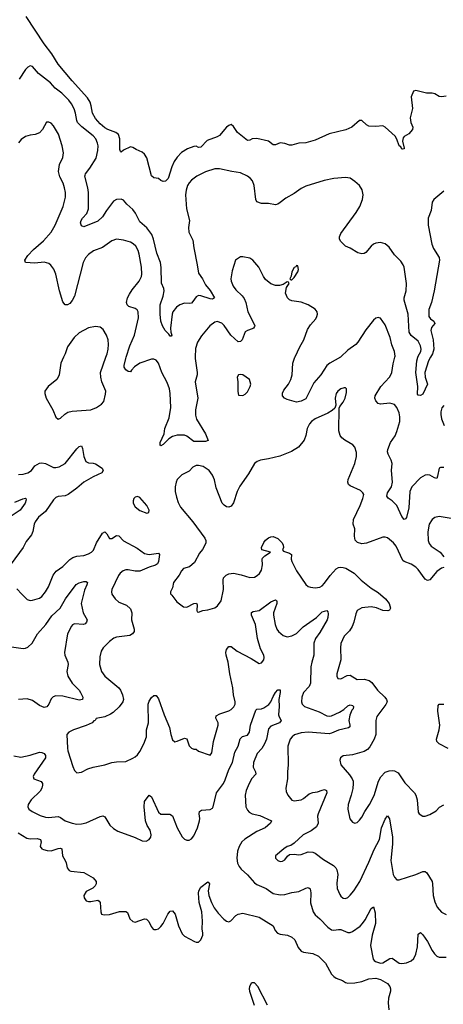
# Model space of a CAD drawing. Header units: inches. Extents: x 1834610 to 2027685, y 642842 to 774116.
# Tile 432 of 632: x 2003541 to 2007166, y 704459 to 712891. Entities that reach past the tile are written whole.
import ezdxf

# ---------------------------------------------------------------- set-up
doc = ezdxf.new("R2010")
doc.units = ezdxf.units.IN
doc.header["$MEASUREMENT"] = 0
doc.layers.add('C0700', color=7, linetype='Continuous')
doc.layers.add('C0701', color=7, linetype='Continuous')

msp = doc.modelspace()

# ---------------------------------------------------------------- linework, layer by layer
at = {"layer": 'C0700', "color": 5}
for points, elevation in [([(2003916.6, 710000), (2003893.4, 709950), (2003879.1, 709850), (2003870.8, 709830), (2003857.3, 709810), (2003784.9, 709750), (2003757.3, 709710), (2003756.3, 709690), (2003767.7, 709650), (2003825.3, 709550), (2003850, 709486), (2003870, 709470.8), (2003890, 709477.3), (2003927.2, 709512.7), (2003953.2, 709530), (2003990, 709539), (2004150, 709550.4), (2004199, 709570), (2004242, 709598), (2004260.2, 709619.8), (2004276.5, 709683.5), (2004277.2, 709710), (2004244.2, 709790), (2004235.1, 709830), (2004233.5, 709870), (2004278.3, 710000)], 280), ([(2005042.2, 710000), (2005041.8, 709990), (2005059.6, 709870), (2005059, 709850), (2005043.7, 709790), (2005064.1, 709650), (2005046.9, 709550), (2005044.6, 709504.6), (2005054.9, 709470), (2005130, 709343.8), (2005152.8, 709287.2), (2005130, 709279.6), (2005030, 709279.7), (2004970, 709323), (2004950, 709331.3), (2004890, 709331.6), (2004850, 709320.5), (2004817.7, 709302.3), (2004770, 709253.2), (2004750, 709242), (2004744, 709250), (2004743.7, 709270), (2004777.2, 709342.8), (2004782, 709390), (2004819.7, 709480.3), (2004835.8, 709570), (2004829.9, 709690), (2004823.6, 709730), (2004802.7, 709782.7), (2004756.8, 709870), (2004729.7, 709949.7), (2004710, 709975.6), (2004690, 709983.6), (2004670, 709983), (2004570, 709949.8), (2004523.2, 709916.8), (2004497.1, 709890), (2004490, 709874), (2004470, 709877.2), (2004450, 709892.7), (2004435.9, 709915.9), (2004435.1, 709930), (2004448.1, 709990), (2004451.4, 710000)], 260), ([(2006285.6, 710000), (2006195.8, 709950), (2006170, 709928.3), (2006119.3, 709850), (2006059, 709780.9), (2005990, 709645.1), (2005950, 709623.5), (2005910, 709614.8), (2005830, 709636.8), (2005807.7, 709650), (2005790.8, 709670), (2005789.1, 709690.9), (2005802, 709718), (2005841.4, 709770), (2005862.8, 709810), (2005872.8, 709850), (2005879.7, 709950), (2005897, 710000)], 260), ([(2007170, 709055.1), (2007143.1, 709056.9), (2007130, 709048.7), (2007117.8, 708982.3), (2007110, 708962.7), (2007090, 708967.6), (2007050.7, 708990.7), (2007030, 708993.8), (2007010, 708990.8), (2006970, 708966.2), (2006898.2, 708890), (2006879.7, 708850), (2006871, 708710), (2006850, 708628.7), (2006843, 708617), (2006830, 708609.5), (2006810, 708636.2), (2006769.8, 708729.8), (2006730, 708771.5), (2006693.7, 708793.7), (2006684.4, 708810), (2006690, 708839.3), (2006723.5, 708890), (2006730.9, 708930.9), (2006723, 709030), (2006727.6, 709090), (2006719.3, 709119.3), (2006695.1, 709170), (2006689.7, 709190), (2006692.6, 709210), (2006714.7, 709270), (2006753.8, 709326.2), (2006770, 709364), (2006793.8, 709450), (2006795.2, 709490), (2006790, 709522.7), (2006770, 709569.6), (2006750, 709594.3), (2006710, 709606), (2006630, 709598.2), (2006610, 709604.1), (2006587.6, 709627.6), (2006580.3, 709650), (2006583.5, 709670), (2006632.9, 709750), (2006704.7, 709830), (2006717.6, 709850), (2006725.3, 709870), (2006737.2, 709942.7), (2006751.8, 710000)], 260), ([(2007056.8, 710000), (2007039.2, 709970), (2007008.2, 709870), (2007010.1, 709830.1), (2007032, 709770), (2006990, 709682.9), (2006970, 709672.3), (2006950, 709674), (2006944.2, 709684.2), (2006947.9, 709750), (2006931.2, 709870), (2006940.3, 709970), (2006949.4, 710000)], 240), ([(2007170, 708199), (2007150, 708193.2), (2007110, 708165.1), (2007050, 708094.3), (2007030, 708089.1), (2007010, 708098), (2006950, 708183.1), (2006930, 708203.5), (2006890, 708227.4), (2006831.4, 708250), (2006820.3, 708260.3), (2006763.3, 708383.3), (2006740.4, 708410), (2006690, 708453.7), (2006670, 708460.4), (2006650, 708459.8), (2006510, 708407.1), (2006470, 708401.1), (2006432.2, 708412.3), (2006413.4, 708433.4), (2006407.6, 708467.6), (2006409.7, 708529.7), (2006394.3, 708570), (2006397.2, 708610), (2006454.7, 708730), (2006478.4, 708790), (2006485.6, 708825.6), (2006478.9, 708838.9), (2006458.6, 708858.6), (2006370, 708897.6), (2006356.2, 708910), (2006348, 708930), (2006352.1, 708952.1), (2006408.5, 709090), (2006422.6, 709150), (2006423.3, 709183.3), (2006408, 709230), (2006391.6, 709250), (2006322.4, 709290), (2006297.7, 709310), (2006284.5, 709330), (2006273.6, 709370), (2006275.1, 709564.9), (2006280.9, 709579.1), (2006310, 709614.8), (2006327.3, 709650), (2006338, 709698), (2006337.2, 709730), (2006330, 709737.2), (2006318, 709738), (2006290, 709729.4), (2006264, 709710), (2006248.2, 709690), (2006240.5, 709650), (2006247.3, 709590), (2006237.5, 709562.5), (2006216.2, 709543.8), (2006178.6, 709521.4), (2006070, 709473.7), (2006039.5, 709450), (2006022.6, 709430), (2006002.3, 709390), (2005990.2, 709329.8), (2005975.8, 709290), (2005928.4, 709230), (2005867.8, 709192.2), (2005767.2, 709152.8), (2005670, 709128.6), (2005602.9, 709117.1), (2005572.5, 709107.5), (2005550.4, 709089.6), (2005499.9, 709000.1), (2005423.7, 708896.3), (2005402, 708850), (2005370, 708752.7), (2005350, 708723.7), (2005330, 708715.6), (2005310, 708719.6), (2005290, 708731.8), (2005275.1, 708750), (2005221.1, 708881.1), (2005207.2, 708950), (2005192.2, 708990), (2005162.6, 709030), (2005110, 709064.8), (2005070, 709073.7), (2005050, 709072.4), (2005022.2, 709057.8), (2004990, 709025.6), (2004927.4, 708992.6), (2004890, 708953.2), (2004878.7, 708930), (2004870.3, 708890), (2004871.3, 708850), (2004882, 708802), (2004897, 708757), (2004917, 708717), (2005022.4, 708590), (2005125.5, 708450), (2005134, 708430), (2005134, 708410), (2005126.8, 708390), (2005105.8, 708354.2), (2005079, 708321), (2005038.3, 708241.7), (2004993.7, 708206.3), (2004944, 708190), (2004926, 708170), (2004906.9, 708133.1), (2004856, 708070), (2004850, 708026), (2004832, 707990), (2004832.7, 707972.7), (2004843.6, 707963.6), (2004885.2, 707905.2), (2004943, 707863), (2004970, 707860.7), (2005030, 707890.7), (2005054.8, 707894.8), (2005058.8, 707878.8), (2005056, 707830), (2005060.7, 707820.7), (2005070, 707816), (2005109.1, 707830.9), (2005150, 707836), (2005210, 707854.8), (2005233.2, 707870), (2005264.8, 707915.2), (2005286, 708010), (2005282.4, 708090), (2005286.3, 708110), (2005306.8, 708133.2), (2005330, 708146), (2005370, 708150.3), (2005436.9, 708136.9), (2005510, 708114.4), (2005550, 708115.5), (2005572.7, 708130), (2005592.3, 708147.7), (2005610, 708176), (2005618.4, 708221.6), (2005615.1, 708270), (2005620.1, 708279.9), (2005639.4, 708300.6), (2005688.7, 708330), (2005614, 708350), (2005611.6, 708370), (2005630, 708414), (2005645.2, 708434.8), (2005670, 708454), (2005690, 708462.4), (2005710, 708464.4), (2005750, 708446.7), (2005786.7, 708410), (2005795.6, 708390), (2005797.6, 708370), (2005790.7, 708350), (2005799.1, 708339.1), (2005850, 708323), (2005867.3, 708310), (2005864.9, 708270), (2005870.3, 708250), (2005910, 708170.6), (2005990, 708054), (2006010, 708038), (2006030.4, 708030.4), (2006070, 708025.3), (2006110, 708030.4), (2006130, 708043.1), (2006150, 708064.4), (2006198.5, 708130), (2006250, 708187.6), (2006270, 708200.2), (2006290, 708203.5), (2006310, 708200.5), (2006332.1, 708192.2), (2006403.7, 708150), (2006462.4, 708090), (2006550, 708022.4), (2006610, 707984), (2006671.8, 707931.8), (2006702.6, 707890), (2006714, 707850), (2006706, 707834), (2006691.5, 707828.5), (2006650, 707831.1), (2006594.7, 707854.7), (2006550, 707861.8), (2006470, 707852.8), (2006430.4, 707830), (2006416.7, 707803.3), (2006400.2, 707730), (2006386.9, 707693.1), (2006362.4, 707657.6), (2006316.5, 707610), (2006290, 707548), (2006286, 707510), (2006289.1, 707410), (2006254, 707290), (2006254.9, 707270), (2006264.9, 707250), (2006290, 707244.9), (2006344.2, 707275.8), (2006370, 707277), (2006430, 707241.3), (2006490, 707242.4), (2006530.9, 707230.9), (2006554.6, 707214.6), (2006604, 707150), (2006666.3, 707090), (2006680.8, 707070), (2006685.3, 707050), (2006675, 707025), (2006597.4, 706922.6), (2006590.2, 706889.8), (2006587.9, 706770), (2006575.6, 706730), (2006537.7, 706662.3), (2006518.2, 706641.8), (2006490, 706624), (2006390, 706596.4), (2006310, 706587), (2006287.7, 706570), (2006280.5, 706550), (2006290.4, 706510), (2006362.9, 706422.9), (2006386, 706390), (2006393.6, 706370), (2006396.2, 706350), (2006391.9, 706308.1), (2006378.6, 706250), (2006352, 706170), (2006348.7, 706130), (2006366.9, 706046.9), (2006390, 706018), (2006410, 706011), (2006430, 706016), (2006450, 706034.8), (2006470, 706060.7), (2006494.3, 706110), (2006533.7, 706170), (2006573.6, 706246.4), (2006612.5, 706370), (2006632.4, 706407.6), (2006670, 706447.6), (2006701.6, 706458.4), (2006730, 706460.8), (2006750, 706457.3), (2006780.2, 706440.2), (2006836.1, 706356), (2006920.4, 706270), (2006932, 706250), (2006942.6, 706210), (2006950, 706104.7), (2006958.8, 706090), (2006990, 706070.7), (2007010, 706070.7), (2007050, 706084), (2007103.9, 706116.1), (2007133.6, 706146.4), (2007170, 706167.7)], 280), ([(2007170, 709588), (2007153.8, 709566.2), (2007146.2, 709533.8), (2007145.2, 709510), (2007151.9, 709471.9), (2007174.1, 709414.1)], 260), ([(2003530, 708995.6), (2003570, 708998), (2003610, 709008.8), (2003640.7, 709030), (2003671.6, 709070), (2003710, 709092.7), (2003730, 709095.2), (2003762.8, 709090), (2003830, 709056.5), (2003850, 709055.5), (2003878, 709062), (2003928.8, 709091.2), (2004030, 709215.3), (2004050, 709235.8), (2004070, 709242), (2004079.7, 709219.7), (2004089.2, 709149.2), (2004108.1, 709108.1), (2004130, 709094.6), (2004170, 709092.6), (2004190, 709086.3), (2004246, 709050), (2004254.9, 709030), (2004243, 709010), (2004170, 708976.5), (2004090.3, 708930), (2004030, 708878), (2003956.4, 708823.6), (2003930, 708812.3), (2003870, 708808.3), (2003850, 708799.7), (2003830, 708779.6), (2003762, 708678), (2003702.3, 708630), (2003672.6, 708590), (2003664.4, 708570), (2003653.2, 708506.8), (2003641.5, 708478.5), (2003597.4, 708422.6), (2003570.3, 708370), (2003467.9, 708230)], 260), ([(2003499.8, 708760.2), (2003567.5, 708787.5), (2003590, 708791.8), (2003594.8, 708790), (2003597.6, 708777.6), (2003588.7, 708750), (2003544.4, 708690), (2003451.4, 708628.5)], 240), ([(2007250, 708615.1), (2007130, 708636), (2007093.9, 708626.1), (2007070, 708609.5), (2007045.7, 708570), (2007034.9, 708505.1), (2007037.8, 708430), (2007045.9, 708405.9), (2007062, 708382), (2007140.4, 708330), (2007170, 708291)], 280), ([(2003517.8, 708017.8), (2003559.5, 707970), (2003606.2, 707926.2), (2003630, 707918), (2003650, 707918.7), (2003710, 707937), (2003730, 707950.4), (2003763.1, 707990), (2003786.4, 708033.6), (2003827.5, 708132.5), (2003852.9, 708167.1), (2003910, 708207.6), (2003970, 708266.9), (2003995, 708285), (2004030, 708296.9), (2004090, 708302.2), (2004130, 708315.8), (2004155.6, 708330), (2004172.2, 708347.8), (2004196.8, 708410), (2004250, 708494.3), (2004270, 708503.7), (2004288, 708488), (2004310, 708447), (2004330, 708448.9), (2004370, 708473.1), (2004390, 708471.7), (2004430, 708428.8), (2004546.1, 708366.1), (2004610, 708318.6), (2004650, 708310.2), (2004730, 708322), (2004738.4, 708310), (2004730.2, 708250), (2004719, 708230), (2004701.9, 708218.1), (2004650, 708202.3), (2004570, 708169.2), (2004530, 708169.2), (2004470, 708178.5), (2004450, 708178), (2004427.4, 708170), (2004402, 708150), (2004386.9, 708130), (2004328.2, 708011.8), (2004325.7, 707990), (2004330.3, 707970.3), (2004357.1, 707930), (2004390, 707903.1), (2004455.6, 707875.6), (2004490, 707844.9), (2004500.9, 707810), (2004498.7, 707750), (2004519.6, 707670), (2004519.5, 707650), (2004505.5, 707630), (2004484, 707616), (2004370, 707603.8), (2004346.3, 707593.7), (2004310, 707566.9), (2004255.8, 707510), (2004237.1, 707482.9), (2004225.4, 707434.6), (2004224, 707370), (2004241.7, 707310), (2004269.2, 707269.2), (2004388.4, 707168.4), (2004402.3, 707150), (2004420.9, 707110), (2004430.3, 707070), (2004424.4, 707050), (2004393.4, 707006.6), (2004341.8, 706958.2), (2004317.6, 706942.4), (2004270, 706921.1), (2004194.8, 706905.2), (2004186, 706890), (2004174.7, 706885.3), (2004160.5, 706870), (2004110, 706845.8), (2004001.6, 706810), (2003961.6, 706790), (2003943.1, 706770), (2003948.8, 706651.2), (2003953.7, 706630), (2003995.5, 706495.5), (2004010, 706462), (2004030, 706442), (2004070, 706446), (2004124.8, 706475.2), (2004169.7, 706490.3), (2004270, 706508.2), (2004330, 706528.4), (2004370, 706536.4), (2004450, 706539.1), (2004510, 706565.5), (2004530, 706577.1), (2004550, 706596.4), (2004570, 706623), (2004603.5, 706690), (2004626.4, 706750), (2004627, 706810), (2004642.2, 706870), (2004640.7, 707030), (2004650, 707054.8), (2004670, 707086.8), (2004690, 707102.8), (2004710, 707102.8), (2004730, 707076), (2004776.4, 706936.4), (2004822.6, 706830), (2004834, 706770), (2004850, 706722.8), (2004870, 706706.8), (2004890, 706710.7), (2004950, 706738), (2004970, 706732), (2004991.1, 706671.1), (2005010, 706652), (2005030, 706644.7), (2005050, 706644.7), (2005070, 706626.8), (2005170, 706591), (2005186.6, 706613.4), (2005199.1, 706710), (2005239.8, 706850), (2005239.2, 706870), (2005220.5, 706910), (2005222, 706930), (2005253.5, 706946.5), (2005330, 706971.3), (2005350, 706983.6), (2005373.9, 707006.1), (2005385, 707030), (2005386.3, 707050), (2005371.9, 707110), (2005365, 707170), (2005339.4, 707290), (2005324.7, 707390), (2005306.6, 707450), (2005304.2, 707470), (2005310, 707496), (2005330, 707524), (2005350, 707522), (2005402.4, 707482.4), (2005521.4, 707421.4), (2005590, 707377.3), (2005610, 707382.8), (2005631.4, 707410), (2005634.3, 707430), (2005629.7, 707450), (2005602.8, 707502.8), (2005577.3, 707590), (2005559.3, 707710), (2005524.4, 707790), (2005525.7, 707814.3), (2005538.7, 707821.3), (2005590, 707830.2), (2005690, 707906.3), (2005730, 707923), (2005738, 707918), (2005743, 707910), (2005742.3, 707890), (2005713.7, 707810), (2005712, 707790), (2005726.7, 707710), (2005742.8, 707670), (2005757, 707650), (2005796.9, 707616.9), (2005830, 707605.5), (2005870, 707612.8), (2005910, 707632.8), (2005967.4, 707692.6), (2006080.4, 707770), (2006130, 707818.4), (2006170.2, 707830.2), (2006178.4, 707818.4), (2006181.2, 707801.2), (2006178.8, 707770), (2006171.2, 707750), (2006110, 707643.1), (2006072.6, 707590), (2006057.4, 707550), (2006059.6, 707450), (2006040.3, 707390), (2006032.9, 707350), (2006029, 707210), (2006019, 707181), (2005970.4, 707129.6), (2005956.3, 707090), (2005953.4, 707050), (2005959.1, 707030), (2005977.3, 707010), (2006104.2, 706964.2), (2006170, 706930.2), (2006190, 706927.1), (2006210, 706930.2), (2006278.7, 706961.3), (2006315.7, 706984.3), (2006350, 707014.4), (2006370, 707022.3), (2006390, 707018.4), (2006397.6, 707010), (2006394.3, 706990), (2006383.8, 706976.2), (2006366.6, 706933.4), (2006358, 706890), (2006367.4, 706850), (2006365.5, 706834.5), (2006354.9, 706825.1), (2006270, 706807.7), (2006210, 706779.9), (2006190, 706775.5), (2006010, 706787.9), (2005950, 706783.4), (2005893.6, 706766.4), (2005871.7, 706750), (2005856.9, 706730), (2005836.5, 706670), (2005839.6, 706510), (2005831.9, 706450), (2005834.3, 706390), (2005819, 706310), (2005822, 706282), (2005835.5, 706250), (2005870, 706208), (2005890, 706202.4), (2005950, 706208.9), (2005970, 706220.3), (2006018.6, 706261.4), (2006048.8, 706271.2), (2006090, 706277.3), (2006130, 706292.9), (2006150, 706297), (2006166.8, 706290), (2006168.6, 706270), (2006094.4, 706090), (2006090.2, 706070), (2006094, 706010), (2006080.1, 705979.9), (2006035.6, 705944.4), (2005966, 705910), (2005890, 705837.6), (2005860.3, 705819.7), (2005831.3, 705810), (2005801, 705790), (2005731, 705730), (2005730.8, 705710), (2005751.3, 705690), (2005770, 705683), (2005790, 705684.9), (2005810, 705696), (2005832, 705728), (2005850, 705742.8), (2005890, 705745.5), (2005930, 705739.3), (2005950, 705741.3), (2006010, 705764.2), (2006050, 705761.1), (2006070, 705752), (2006139.6, 705699.6), (2006226.7, 705646.7), (2006246.7, 705626.7), (2006255.2, 705610), (2006262.5, 705570), (2006255.4, 705495.4), (2006258.7, 705450), (2006279.5, 705399.5), (2006290, 705384), (2006310, 705367.7), (2006330, 705364.9), (2006350, 705373.4), (2006370, 705392.7), (2006401.3, 705430), (2006450.6, 705509.3), (2006530, 705675.8), (2006574.5, 705785.5), (2006619.1, 705870), (2006636.2, 705970), (2006670, 706043.8), (2006690, 706074), (2006707.2, 706047.2), (2006731.7, 705890), (2006732.4, 705830), (2006718, 705690), (2006737.6, 705570), (2006747.3, 705547.3), (2006770, 705524.9), (2006790, 705525.5), (2006930, 705570.3), (2006990, 705595.6), (2007010, 705594.6), (2007024.9, 705584.9), (2007070.3, 705510), (2007075.3, 705490), (2007080.3, 705390), (2007094.9, 705334.9), (2007113.4, 705290), (2007150, 705248), (2007190, 705228.2)], 260), ([(2003410, 707527.6), (2003570, 707505.8), (2003590, 707508.2), (2003610, 707517.3), (2003646.9, 707550), (2003694.5, 707630), (2003764.5, 707710), (2003814.8, 707785.2), (2003887.7, 707850), (2003931.9, 707930), (2004025.6, 708054.4), (2004050, 708068.9), (2004090, 708080.3), (2004110, 708079.1), (2004120.7, 708070), (2004116.4, 708050), (2004094.5, 708005.5), (2004067.9, 707890), (2004083.1, 707810), (2004117.3, 707750), (2004114, 707730), (2004102, 707718), (2004088, 707712), (2004010, 707716), (2003992.3, 707707.7), (2003983.2, 707696.8), (2003949.3, 707630), (2003923.6, 707470), (2003927.5, 707447.5), (2003951.9, 707388.1), (2003954.6, 707370), (2003944.9, 707310), (2003953.7, 707270), (2003988.9, 707210), (2004049, 707150), (2004062, 707130), (2004081.3, 707090), (2004078, 707070), (2004050, 707063.5), (2003910, 707098.3), (2003850, 707099.8), (2003828.1, 707091.8), (2003810, 707074.5), (2003790, 707029.3), (2003773.6, 707006.4), (2003750, 707001), (2003710, 707016.4), (2003650, 707060.3), (2003604.2, 707075.8), (2003530, 707069.7)], 240), ([(2003490, 706586.7), (2003550, 706575.8), (2003630, 706591), (2003710, 706616.5), (2003730, 706615.3), (2003750, 706605.5), (2003761.3, 706590), (2003760.3, 706570), (2003663.6, 706430), (2003657, 706410), (2003663, 706390), (2003725.9, 706365.9), (2003735.6, 706350), (2003735.8, 706335.8), (2003729.2, 706310), (2003716, 706284), (2003638.7, 706210), (2003612.7, 706170), (2003610.4, 706150), (2003618, 706130), (2003647.3, 706110), (2003715.1, 706075.1), (2003761.3, 706061.3), (2003790, 706057.6), (2003870, 706066.9), (2003890, 706058.5), (2003930, 706029.1), (2003990, 706009.2), (2004030, 706002.6), (2004070, 706003.9), (2004110, 706012.9), (2004230, 706067), (2004251.8, 706071.8), (2004270, 706065.5), (2004313.5, 705993.5), (2004344.7, 705964.7), (2004380.6, 705940.6), (2004528, 705888), (2004590, 705857.6), (2004623.9, 705856.1), (2004650, 705870.6), (2004662.4, 705890), (2004666.6, 705910), (2004656.8, 705950), (2004632.8, 705990), (2004619, 706030), (2004606.2, 706150), (2004610, 706194.8), (2004650, 706250.8), (2004670, 706236), (2004730, 706103.8), (2004750, 706087.2), (2004826.7, 706086.7), (2004850, 706072), (2004890, 705970.7), (2004930, 705894), (2004950, 705873.4), (2004970, 705864), (2004990, 705864), (2005010, 705876.3), (2005030, 705900.7), (2005062.6, 705970), (2005079.8, 706030), (2005081.8, 706050), (2005076.8, 706090), (2005080.4, 706110), (2005097.6, 706122.4), (2005170, 706126.7), (2005190, 706138.7), (2005198, 706150), (2005223.9, 706270), (2005285.2, 706350), (2005299.9, 706380.1), (2005330, 706468.5), (2005361.8, 706530), (2005381.9, 706618.1), (2005409.8, 706670), (2005428.1, 706731.9), (2005448.3, 706751.7), (2005490, 706764.9), (2005507.8, 706790), (2005517.3, 706850), (2005563.1, 706976.9), (2005570, 706985.5), (2005610, 706988.7), (2005630, 706996.9), (2005674.1, 707025.9), (2005690.8, 707049.2), (2005710, 707095.5), (2005730, 707128), (2005750, 707150.7), (2005770, 707151.3), (2005770.3, 707130.3), (2005759.2, 707070), (2005760.9, 707010), (2005756.2, 706936.2), (2005760.6, 706920.6), (2005779.3, 706890), (2005764.9, 706870), (2005690, 706840.9), (2005670, 706818.7), (2005652.3, 706730), (2005636.2, 706690), (2005611.8, 706650), (2005572.9, 706607.1), (2005543.2, 706530), (2005539.7, 706490), (2005559.6, 706450), (2005561.1, 706430), (2005528.7, 706391.3), (2005503.8, 706350), (2005479.3, 706290), (2005469.3, 706250), (2005476.5, 706150), (2005490, 706121.6), (2005504.7, 706104.7), (2005530.2, 706090.2), (2005595.9, 706075.9), (2005694.8, 706030), (2005688.2, 706010), (2005642.6, 705970), (2005570, 705939.8), (2005468, 705871.9), (2005442.8, 705850), (2005418, 705810), (2005406.2, 705770), (2005399.1, 705710), (2005406, 705666), (2005419, 705639), (2005437.1, 705617.1), (2005490, 705567), (2005550, 705499.5), (2005570, 705486), (2005650.2, 705450.2), (2005710, 705408.7), (2005770, 705394.9), (2005810, 705398.9), (2005870, 705414.9), (2005930, 705423.6), (2005990, 705452.2), (2006010, 705459.3), (2006016.7, 705456.7), (2006026.7, 705446.7), (2006033.1, 705413.1), (2006028.5, 705328.5), (2006052.9, 705250), (2006070, 705225.3), (2006110, 705191.6), (2006179.5, 705119.5), (2006210, 705097.3), (2006230, 705093.8), (2006270, 705100.2), (2006290, 705098.6), (2006350, 705073.4), (2006370, 705073.4), (2006390, 705082.2), (2006453.5, 705126.5), (2006476, 705150), (2006498, 705182), (2006550, 705280.5), (2006570, 705294), (2006582.9, 705242.8), (2006586.8, 705150), (2006557.1, 705050), (2006543.1, 704963.1), (2006565.9, 704845.9), (2006573.6, 704833.6), (2006585.9, 704825.9), (2006630, 704812.2), (2006650, 704813), (2006710, 704851.5), (2006730, 704852.9), (2006790, 704812), (2006810, 704808.9), (2006850, 704814.6), (2006892, 704830), (2006914.3, 704850), (2006931.6, 704888.4), (2006944.2, 704950), (2006950, 705058), (2006970, 705073.4), (2006990, 705054.9), (2007030, 704996.4), (2007070, 704919.3), (2007090, 704890.4), (2007110, 704870.3), (2007130, 704861.7), (2007190, 704862.6)], 240), ([(2007207.6, 706650), (2007130, 706688.5), (2007111.2, 706710), (2007108.4, 706730), (2007130.9, 706810), (2007135.6, 706850), (2007118.6, 706970), (2007122.2, 707017.8), (2007130, 707030.3), (2007170, 707029.1)], 280), ([(2003528, 705928.1), (2003601.7, 705881.7), (2003630, 705874.9), (2003690, 705879.6), (2003719.3, 705870), (2003724.9, 705850), (2003717.1, 705810), (2003730.3, 705790.3), (2003743.6, 705783.6), (2003774.9, 705774.9), (2003810, 705773.4), (2003870, 705793.8), (2003890, 705794.9), (2003900.7, 705790), (2003906, 705730), (2003930.5, 705690), (2003939.1, 705670), (2003947.3, 705627.3), (2003964, 705604), (2003978.8, 705598.8), (2004090, 705587.3), (2004170, 705542.8), (2004194, 705510), (2004194.8, 705490), (2004187.9, 705472.1), (2004168.1, 705451.9), (2004110, 705424), (2004091, 705390), (2004091.3, 705370), (2004110, 705346), (2004130, 705338.8), (2004150, 705338.8), (2004210, 705351.3), (2004222, 705342), (2004230.8, 705330), (2004234.8, 705250), (2004242, 705230), (2004264, 705224), (2004310, 705227.7), (2004394.4, 705254.4), (2004450, 705254.8), (2004464, 705244), (2004484, 705190), (2004510, 705166.8), (2004530, 705162.8), (2004610, 705191), (2004626.4, 705186.4), (2004647.1, 705167.1), (2004665.2, 705125.2), (2004683.5, 705103.5), (2004690, 705098), (2004710, 705098), (2004730, 705104.7), (2004750, 705124.7), (2004769, 705150), (2004809.6, 705230.4), (2004830, 705256), (2004850, 705258), (2004870.4, 705230.4), (2004898.8, 705130), (2004930, 705062), (2004950, 705042), (2005036.9, 704996.9), (2005050, 704991.3), (2005070, 704991.3), (2005090, 705011.3), (2005107, 705050), (2005107.6, 705070), (2005102.8, 705102.8), (2005106, 705170), (2005100.4, 705250), (2005076.1, 705330), (2005071.2, 705410), (2005074.7, 705430), (2005090, 705460.5), (2005150, 705506.8), (2005159.9, 705499.9), (2005164, 705490), (2005154.3, 705430), (2005159.6, 705390), (2005181.5, 705330), (2005206.1, 705286.1), (2005240, 705240), (2005287.2, 705187.2), (2005310, 705172), (2005330, 705166), (2005346.6, 705173.4), (2005390, 705219.3), (2005410.7, 705230.7), (2005450, 705239.1), (2005590, 705204.9), (2005710, 705130.4), (2005728.6, 705090), (2005748.2, 705068.2), (2005770, 705059.6), (2005832, 705052), (2005870, 705033.4), (2005894.9, 705010), (2005924.7, 704944.7), (2005950, 704912.7), (2005970, 704904.4), (2006050, 704893.7), (2006097.1, 704870), (2006159.3, 704810), (2006210, 704718), (2006230, 704696), (2006250, 704682.8), (2006302.5, 704662.5), (2006330, 704646), (2006350, 704641), (2006410, 704642.8), (2006470, 704654.9), (2006530, 704676.9), (2006590, 704681.8), (2006627.7, 704670), (2006690, 704636), (2006710, 704610.4), (2006715, 704590), (2006714.7, 704570), (2006698.4, 704510), (2006695.4, 704470), (2006699.2, 704410)], 220), ([(2005661, 704450), (2005579.7, 704610), (2005550, 704642), (2005530, 704643.7), (2005522.9, 704637.1), (2005508.8, 704611.2), (2005504.9, 704590), (2005507, 704570), (2005547.2, 704450)], 220)]:
    msp.add_lwpolyline(points, dxfattribs=dict(at, elevation=elevation))
at = {"layer": 'C0700', "color": 5, "elevation": 280}
for points in [[(2005430, 709852.7), (2005414, 709850), (2005402.8, 709830), (2005407.3, 709790), (2005406.8, 709706.8), (2005414, 709674), (2005450, 709672), (2005470, 709684.7), (2005490, 709704.7), (2005513.2, 709750), (2005519, 709770), (2005508.7, 709810), (2005450, 709848.7)], [(2004550, 708808), (2004530, 708802), (2004518, 708790), (2004511.3, 708770), (2004511.3, 708750), (2004530, 708718), (2004570, 708686.8), (2004630, 708664.7), (2004646, 708670), (2004648, 708690), (2004628, 708730), (2004570, 708798)]]:
    msp.add_lwpolyline(points, close=True, dxfattribs=at)
at = {"layer": 'C0701', "color": 5}
for points, elevation in [([(2007190, 712236.2), (2007149.6, 712229.6), (2007130, 712232.3), (2007094.3, 712254.3), (2007070, 712261.6), (2007022.4, 712262.4), (2006930, 712285.2), (2006910, 712277.2), (2006890.5, 712230), (2006902.8, 712130), (2006884, 712050), (2006889, 712009), (2006904.9, 711970), (2006904, 711950), (2006870, 711912.7), (2006831, 711890), (2006822.5, 711877.5), (2006817.3, 711850), (2006830.7, 711789.3), (2006830, 711786), (2006818, 711782), (2006810, 711782), (2006802, 711802), (2006790, 711809.3), (2006768.1, 711868.1), (2006753.6, 711893.6), (2006670, 711969.2), (2006650, 711981.2), (2006590, 711976), (2006530, 711979), (2006508, 711990), (2006470, 712028), (2006450, 712028), (2006384.7, 711970), (2006333.2, 711946.8), (2006190, 711913.3), (2006070, 711859.7), (2006030, 711848), (2005990, 711837), (2005930, 711832.7), (2005870, 711816), (2005850, 711816), (2005809.4, 711829.4), (2005770, 711835.1), (2005730, 711818), (2005710, 711819.3), (2005670, 711849.3), (2005570, 711872.3), (2005530.5, 711869.5), (2005510, 711859.3), (2005490, 711857.2), (2005405.2, 711925.2), (2005370, 711977.2), (2005350, 711992.3), (2005330, 711984.5), (2005310, 711969.5), (2005250, 711899.7), (2005230, 711887.4), (2005144.7, 711855.3), (2005090, 711799.5), (2005070, 711797.2), (2005050, 711807), (2005030, 711804.7), (2004976.5, 711783.5), (2004926.5, 711753.5), (2004887.8, 711712.2), (2004864.2, 711675.8), (2004843.1, 711630), (2004810.4, 711530), (2004790, 711507.8), (2004770, 711504.5), (2004750, 711513.2), (2004730, 711529.2), (2004690, 711536), (2004670, 711554), (2004628.4, 711708.4), (2004610, 711739.3), (2004590, 711755.1), (2004538, 711778), (2004510, 711797.2), (2004490, 711801.2), (2004430, 711773.2), (2004410, 711757.2), (2004402.5, 711762.5), (2004398, 711778), (2004399.3, 711870), (2004386.2, 711906.2), (2004365, 711925), (2004295.1, 711950), (2004270, 711964.2), (2004230, 711997.7), (2004190, 712043.1), (2004164.1, 712090), (2004153.5, 712153.5), (2004143.9, 712183.9), (2004121, 712221), (2003990, 712367.1), (2003871.1, 712510), (2003817.3, 712597.3), (2003750, 712684.4), (2003597.1, 712917.1)], 220), ([(2006949.4, 710000), (2006952.4, 710010), (2006974.2, 710050), (2006977.6, 710070), (2006970, 710098), (2006950, 710138.4), (2006890, 710185.7), (2006874.6, 710214.6), (2006866, 710370), (2006832.7, 710490), (2006832.6, 710510), (2006847.4, 710570), (2006850.4, 710630.4), (2006830.7, 710770), (2006824.2, 710790), (2006801.6, 710821.6), (2006750, 710877.7), (2006703.5, 710943.5), (2006670, 710972.4), (2006630, 710983.5), (2006590, 710978.2), (2006570, 710968.5), (2006550, 710949.8), (2006504.5, 710895.5), (2006490, 710887.8), (2006470, 710884.7), (2006435.4, 710895.4), (2006370, 710933.2), (2006329.7, 710950), (2006289.7, 710990), (2006278.9, 711010), (2006276.9, 711030), (2006290, 711060.7), (2006421.7, 711238.3), (2006451.1, 711290), (2006474.7, 711350), (2006479.7, 711390), (2006472.7, 711432.7), (2006449.7, 711469.7), (2006410, 711505.1), (2006370, 711533.3), (2006330, 711538.9), (2006230, 711531), (2006146.3, 711513.7), (2005990, 711465.6), (2005950, 711446), (2005890, 711402.9), (2005818.2, 711361.8), (2005770, 711324.2), (2005750, 711311.5), (2005730, 711305.6), (2005670, 711317.3), (2005610, 711317.3), (2005569.7, 711329.7), (2005561.2, 711350), (2005548.8, 711470), (2005532.9, 711510), (2005516, 711530), (2005489.7, 711550), (2005430, 711578.2), (2005355.3, 711590), (2005250, 711614.3), (2005210, 711614), (2005130, 711587.8), (2005056.3, 711550), (2005010, 711515.6), (2004990, 711494.5), (2004978, 711470), (2004964.9, 711430), (2004959, 711390), (2004968.1, 711270), (2004994.7, 711170), (2004985.3, 711110), (2004987.6, 711070), (2005022.9, 711002.8), (2005030, 710938), (2005060.8, 710790), (2005070, 710720.7), (2005104.4, 710670), (2005130, 710619.5), (2005172.1, 710572.1), (2005208.2, 710510), (2005190, 710498.3), (2005170, 710500.7), (2005090, 710526.8), (2005070, 710528.6), (2005050, 710517.7), (2005023.6, 710476.4), (2005010, 710463.1), (2004990, 710459.2), (2004950, 710463.1), (2004910, 710448.2), (2004882, 710430), (2004851.6, 710390), (2004845.2, 710370), (2004831.2, 710250), (2004835.1, 710215.1), (2004844, 710190), (2004838.4, 710181.6), (2004830, 710179.5), (2004818.6, 710198.6), (2004786, 710230), (2004763, 710270), (2004749.8, 710309.8), (2004742.6, 710370), (2004744.2, 710450), (2004770, 710522.8), (2004776.9, 710570), (2004774.3, 710590), (2004754.5, 710634.5), (2004751.4, 710768.6), (2004745.9, 710810), (2004715.3, 710890), (2004687.4, 711010), (2004671.2, 711050), (2004630, 711109), (2004570, 711159.1), (2004533.3, 711233.3), (2004510, 711264.7), (2004458.7, 711310), (2004430, 711345.1), (2004410, 711353.6), (2004370, 711351.8), (2004343.9, 711336.1), (2004283.7, 711256.3), (2004250, 711203.1), (2004210, 711164.5), (2004090, 711117), (2004070, 711124.5), (2004061.2, 711150), (2004067.2, 711170), (2004079.1, 711190), (2004115.1, 711230), (2004128.6, 711271.5), (2004128.8, 711410), (2004123.8, 711450), (2004099.1, 711550), (2004100.6, 711559.4), (2004103, 711570), (2004141.7, 711618.3), (2004195.8, 711704.2), (2004210.9, 711770), (2004211.8, 711810), (2004207.1, 711832.9), (2004191.4, 711870), (2004170, 711897.3), (2004071.8, 711971.7), (2004036.4, 712010), (2004028.6, 712028.6), (2004019, 712090), (2004007.2, 712127.2), (2003983.8, 712170), (2003960, 712200), (2003901.8, 712261.8), (2003845.6, 712305.6), (2003805.1, 712350), (2003703, 712430), (2003651.1, 712491.1), (2003630, 712495.1), (2003610, 712484.5), (2003590, 712465.1), (2003537.5, 712382.5)], 240), ([(2004451.4, 710000), (2004483.6, 710096.4), (2004522.2, 710190), (2004556.8, 710336.8), (2004555.1, 710390), (2004545.6, 710405.6), (2004530, 710416.1), (2004474, 710434), (2004459.7, 710450), (2004454, 710470), (2004463.9, 710510), (2004479.7, 710540.3), (2004503.2, 710576.8), (2004562.7, 710650), (2004582, 710690), (2004586.6, 710710), (2004584.6, 710770), (2004562, 710882), (2004553.5, 710913.5), (2004534, 710950), (2004512.3, 710972.3), (2004490, 710984), (2004430, 711001.7), (2004370, 711009.7), (2004330, 710996.3), (2004250, 710940.4), (2004172.7, 710910), (2004130, 710881), (2004102.9, 710850), (2004083.8, 710810), (2004010, 710524), (2003990, 710486), (2003970, 710461.2), (2003950, 710449.2), (2003930, 710449.2), (2003910, 710475.3), (2003881.8, 710570), (2003848.8, 710710), (2003832.9, 710752.9), (2003808.2, 710788.2), (2003790, 710802.3), (2003750, 710814), (2003670, 710804.2), (2003589.3, 710810), (2003584.2, 710830), (2003609.7, 710870), (2003658.1, 710921.9), (2003744.6, 710995.4), (2003810.9, 711070), (2003843.1, 711130), (2003911.7, 711290), (2003932.9, 711370), (2003932.9, 711410), (2003925.1, 711450), (2003912.1, 711490), (2003885, 711545), (2003874.4, 711590), (2003882.2, 711650), (2003909.7, 711710), (2003913.5, 711730), (2003914.7, 711750), (2003904, 711810), (2003873.3, 711910), (2003830, 711982.7), (2003810, 712005.2), (2003790, 712013.2), (2003770, 712014), (2003735.5, 711950), (2003710, 711922), (2003673.5, 711906.5), (2003630, 711902.9), (2003590, 711889.6), (2003554.7, 711865.3), (2003530, 711837.2)], 260), ([(2007170, 711421.1), (2007084.9, 711350), (2007071.7, 711328.3), (2007062.3, 711257.7), (2007037.1, 711190), (2007036.5, 711130), (2007068.3, 710968.3), (2007083.1, 710930), (2007130, 710854.8), (2007132.9, 710830), (2007088.6, 710570), (2007066.4, 710470), (2007042.4, 710410), (2007042.4, 710350), (2007055.5, 710330), (2007084, 710310), (2007093, 710290), (2007064.2, 710255.8), (2007059.7, 710230), (2007078.7, 710150), (2007084, 710070), (2007074.4, 710030), (2007056.8, 710000)], 240), ([(2005897, 710000), (2005897.8, 710002.2), (2005938.3, 710090), (2005973.7, 710150), (2006003.5, 710236.5), (2006030, 710277.1), (2006074.5, 710330), (2006085.1, 710350), (2006089.5, 710370), (2006087, 710390), (2006070, 710411.5), (2006009.3, 710450), (2005950, 710471.2), (2005870, 710483.6), (2005850, 710492.7), (2005832.7, 710510), (2005816, 710550), (2005824, 710596), (2005846, 710630), (2005842, 710642), (2005830, 710646), (2005796, 710624), (2005764.9, 710615.1), (2005730, 710614), (2005690, 710627.6), (2005645.2, 710665.2), (2005627.8, 710690), (2005586.3, 710770), (2005537.6, 710830), (2005510, 710847.6), (2005450, 710860.9), (2005430, 710859.3), (2005387.3, 710830), (2005359.9, 710740.1), (2005348.8, 710670), (2005350.3, 710650), (2005367.4, 710610), (2005390, 710577.1), (2005445.3, 710525.3), (2005461.8, 710501.8), (2005474.9, 710470), (2005494.6, 710390), (2005546, 710290), (2005552, 710270), (2005550, 710262), (2005542.8, 710250), (2005530, 710242), (2005490, 710229.6), (2005470, 710217), (2005443.7, 710150), (2005430, 710133.6), (2005410, 710131.5), (2005348.8, 710188.8), (2005290, 710271), (2005270, 710292.3), (2005230, 710306), (2005210, 710301), (2005167.4, 710270), (2005096.2, 710183.8), (2005064, 710130), (2005045.4, 710074.6), (2005042.2, 710000)], 260), ([(2006751.8, 710000), (2006754.3, 710010), (2006750, 710048.7), (2006724.9, 710104.9), (2006712.2, 710170), (2006670, 710278), (2006630, 710333.2), (2006618, 710338), (2006610, 710341.2), (2006590, 710333.2), (2006570, 710318), (2006504.2, 710235.8), (2006434.9, 710130), (2006417, 710110), (2006350, 710061.7), (2006290, 710002.4), (2006285.6, 710000)], 260), ([(2004278.3, 710000), (2004288.7, 710030), (2004298.7, 710070), (2004301.5, 710110), (2004297.7, 710150), (2004284.4, 710190), (2004256.4, 710236.4), (2004230, 710256.9), (2004190, 710263), (2004130, 710251.2), (2004050.4, 710210), (2004006.7, 710170), (2003948.8, 710090), (2003930.4, 710030), (2003916.6, 710000)], 280)]:
    msp.add_lwpolyline(points, dxfattribs=dict(at, elevation=elevation))
at = {"layer": 'C0701', "color": 5, "elevation": 260}
msp.add_lwpolyline([(2005910, 710786), (2005904.7, 710775.3), (2005890, 710768), (2005871.3, 710730), (2005864.7, 710695.3), (2005854, 710670), (2005862, 710662), (2005870, 710662), (2005890, 710682), (2005922, 710730), (2005928, 710750), (2005922, 710782)], close=True, dxfattribs=at)

doc.saveas('drawing.dxf')
